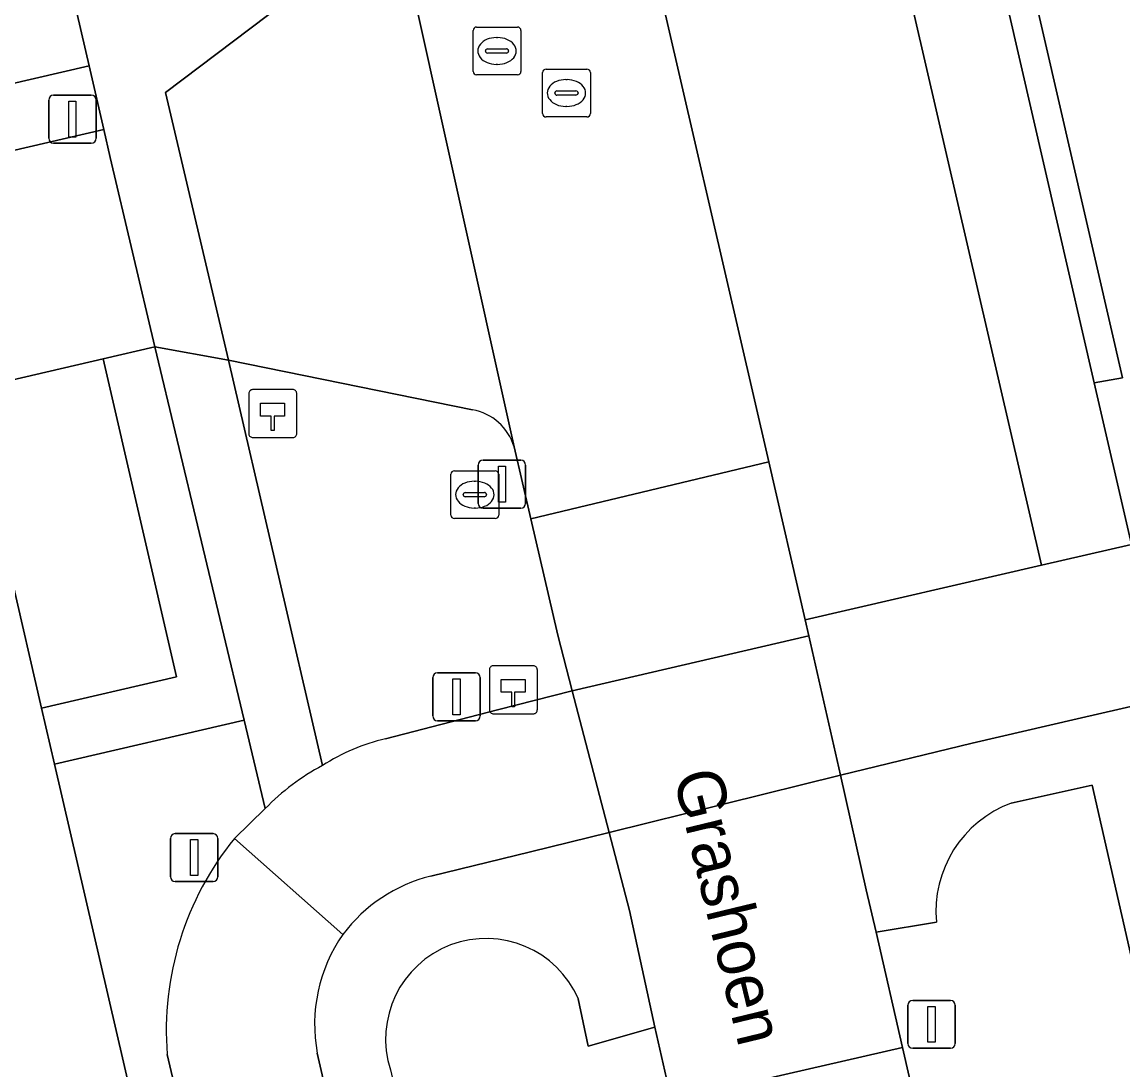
# Model space of a CAD drawing. Extents: x 156412 to 157779, y 382335 to 383768.
# Drawn here: x 156808.19 to 156831.19, y 383335.19 to 383357.07 of the extents above; entities that cross this region are included whole.
import ezdxf

# ---------------------------------------------------------------- set-up
doc = ezdxf.new("R2010")
doc.units = 0
for name, color, linetype in [('IMGEO_Berm_groen', 7, 'Continuous'), ('IMGEO_Erf', 7, 'Continuous'), ('IMGEO_Fietspad_gesloten', 7, 'Continuous'), ('IMGEO_Fietspad_open', 7, 'Continuous'), ('IMGEO_Groenvoorziening', 7, 'Continuous'), ('IMGEO_Haag', 7, 'Continuous'), ('IMGEO_Hectometerpaal', 7, 'Continuous'), ('IMGEO_Kolk', 7, 'Continuous'), ('IMGEO_Lichtmast', 7, 'Continuous'), ('IMGEO_Openbare_ruimte_label', 7, 'Continuous'), ('IMGEO_Pand', 7, 'Continuous'), ('IMGEO_Rijbaan_lokaal_gesloten', 7, 'Continuous'), ('IMGEO_Rijbaan_lokaal_open', 7, 'Continuous'), ('IMGEO_Rioolput', 7, 'Continuous'), ('IMGEO_Verkeersbordpaal', 7, 'Continuous'), ('IMGEO_Voetpad_open', 7, 'Continuous')]:
    doc.layers.add(name, color=color, linetype=linetype)

msp = doc.modelspace()

# ---------------------------------------------------------------- linework, layer by layer
at = {"layer": 'IMGEO_Berm_groen'}
msp.add_lwpolyline([(156825.969, 383360.933), (156821.055, 383359.729), (156823.791, 383347.884), (156824.553, 383344.588), (156829.486, 383345.729)], close=True, dxfattribs=at)
for points in [[(156817.601, 383348.973), (156812.505, 383350.007), (156814.47, 383341.543)], [(156818.819, 383346.695), (156818.471, 383348.199)], [(156815.787, 383342.102), (156818.123, 383342.707), (156819.685, 383343.105), (156819.382, 383344.267), (156818.819, 383346.695)], [(156830.547, 383341.137), (156828.853, 383340.759)], [(156833.965, 383326.118), (156830.547, 383341.137)], [(156827.291, 383338.273), (156826.031, 383338.061), (156826.585, 383335.653), (156827.664, 383330.96)], [(156821.408, 383336.079), (156820.02, 383335.68), (156819.813, 383336.67)], [(156815.89, 383335.185), (156820.743, 383314.123), (156825.152, 383295.022), (156830.401, 383296.326), (156823.969, 383324.867), (156821.757, 383334.549), (156821.408, 383336.079)]]:
    msp.add_lwpolyline(points, dxfattribs=at)
for centre, radius, start, end in [((156817.414, 383347.887), 1.102, 16.4381, 80.2457), ((156816.716, 383338.083), 4.125, 103.0121, 122.9854), ((156829.698, 383338.495), 2.417, 110.4554, 185.2608), ((156817.888, 383335.832), 2.1, 23.5134, 197.9536)]:
    msp.add_arc(centre, radius, start, end, dxfattribs=at)
at = {"layer": 'IMGEO_Erf'}
for points in [[(156739.194, 383339.871), (156753.22, 383343.112), (156752.638, 383345.646), (156753.962, 383345.95), (156755.557, 383346.316), (156756.139, 383343.782), (156770.154, 383347.032), (156769.563, 383349.564), (156770.913, 383349.879), (156772.493, 383350.247), (156773.083, 383347.715), (156787.098, 383350.957), (156786.518, 383353.492), (156787.853, 383353.797), (156789.43, 383354.158), (156790.01, 383351.623), (156807.885, 383355.76), (156809.595, 383356.156), (156809.003, 383358.71)], [(156787.087, 383340.671), (156790.805, 383341.545), (156794.61, 383342.439), (156795.265, 383339.613), (156797.002, 383340.016), (156797.077, 383340.033), (156799.928, 383340.695), (156802.795, 383341.36), (156804.607, 383341.781), (156804, 383344.576), (156807.773, 383345.453), (156807.965, 383345.498), (156808.602, 383342.744), (156811.421, 383343.396), (156809.887, 383350.036), (156807.066, 383349.384), (156806.861, 383349.337), (156739.059, 383333.678)]]:
    msp.add_lwpolyline(points, dxfattribs=at)
at = {"layer": 'IMGEO_Fietspad_gesloten'}
for points in [[(156814.896, 383338.017), (156812.63, 383340.021)], [(156811.226, 383335.509), (156812.124, 383331.685), (156813.619, 383325.318), (156813.837, 383324.392), (156816.394, 383313.504), (156820.926, 383293.979), (156821.285, 383292.429), (156822.234, 383288.342), (156822.376, 383287.733), (156824.644, 383288.263), (156825.277, 383288.412), (156824.225, 383292.861), (156823.788, 383294.684), (156819.323, 383313.996)], [(156819.323, 383313.996), (156814.362, 383335.533)]]:
    msp.add_lwpolyline(points, dxfattribs=at)
for centre, radius, start, end in [((156817.575, 383336.008), 6.368, 140.9375, 184.4933), ((156817.588, 383336.139), 3.283, 145.101, 190.6339)]:
    msp.add_arc(centre, radius, start, end, dxfattribs=at)
at = {"layer": 'IMGEO_Fietspad_open'}
msp.add_lwpolyline([(156833.536, 383346.303), (156833.412, 383346.628), (156831.951, 383346.294), (156831.366, 383346.16), (156829.486, 383345.729), (156824.553, 383344.588), (156824.63, 383344.255), (156825.287, 383341.344), (156828.041, 383342.01), (156830.232, 383342.522), (156832.113, 383342.948), (156834.209, 383343.422)], close=True, dxfattribs=at)
for points in [[(156816.731, 383339.234), (156818.815, 383339.744), (156820.457, 383340.147), (156819.685, 383343.105), (156818.123, 383342.707), (156815.787, 383342.102)], [(156813.272, 383340.644), (156812.63, 383340.021), (156814.896, 383338.017)]]:
    msp.add_lwpolyline(points, dxfattribs=at)
for centre, radius, start, end in [((156816.716, 383338.083), 4.125, 103.0121, 122.9854), ((156816.746, 383337.263), 4.847, 117.9977, 135.7727), ((156817.52, 383336.052), 3.278, 103.9292, 143.1766)]:
    msp.add_arc(centre, radius, start, end, dxfattribs=at)
at = {"layer": 'IMGEO_Groenvoorziening'}
for points in [[(156874.705, 383396.589), (156880.324, 383397.906), (156879.18, 383402.938), (156877.646, 383402.443), (156821.949, 383389.717), (156822.709, 383386.418), (156822.124, 383386.282), (156822.592, 383384.25), (156823.178, 383384.383), (156831.181, 383349.639), (156830.588, 383349.537), (156831.366, 383346.16), (156831.951, 383346.294), (156833.412, 383346.628)], [(156812.63, 383340.021), (156813.272, 383340.644), (156812.831, 383342.493), (156808.872, 383341.575), (156811.118, 383331.861), (156812.669, 383325.146), (156813.619, 383325.318), (156812.124, 383331.685), (156811.226, 383335.509)]]:
    msp.add_lwpolyline(points, dxfattribs=at)
for points in [[(156823.178, 383384.383), (156822.592, 383384.25), (156830.588, 383349.537), (156831.181, 383349.639)], [(156812.831, 383342.493), (156810.971, 383350.286), (156809.887, 383350.036), (156811.421, 383343.396), (156808.602, 383342.744), (156808.872, 383341.575)]]:
    msp.add_lwpolyline(points, close=True, dxfattribs=at)
msp.add_arc((156817.575, 383336.008), 6.368, 140.9375, 184.4933, dxfattribs=at)
at = {"layer": 'IMGEO_Haag'}
for points in [[(156823.178, 383384.383), (156822.592, 383384.25), (156830.588, 383349.537), (156831.181, 383349.639)], [(156812.831, 383342.493), (156810.971, 383350.286), (156809.887, 383350.036), (156811.421, 383343.396), (156808.602, 383342.744), (156808.872, 383341.575)]]:
    msp.add_lwpolyline(points, close=True, dxfattribs=at)
at = {"layer": 'IMGEO_Hectometerpaal'}
for p, q in [((156812.932, 383349.311), (156812.932, 383348.47)), ((156812.932, 383349.311), (156812.932, 383348.47)), ((156813.848, 383349.395), (156813.007, 383349.395)), ((156813.848, 383349.395), (156813.007, 383349.395)), ((156813.932, 383348.479), (156813.932, 383349.32)), ((156813.932, 383348.479), (156813.932, 383349.32)), ((156813.016, 383348.395), (156813.857, 383348.395)), ((156813.016, 383348.395), (156813.857, 383348.395)), ((156817.957, 383343.542), (156817.957, 383342.701)), ((156817.957, 383343.542), (156817.957, 383342.701)), ((156818.873, 383343.626), (156818.032, 383343.626)), ((156818.873, 383343.626), (156818.032, 383343.626)), ((156818.957, 383342.71), (156818.957, 383343.551)), ((156818.957, 383342.71), (156818.957, 383343.551)), ((156818.041, 383342.626), (156818.882, 383342.626)), ((156818.041, 383342.626), (156818.882, 383342.626))]:
    msp.add_line(p, q, dxfattribs=at)
for points in [[(156813.457, 383348.539), (156813.397, 383348.539), (156813.397, 383348.844), (156813.177, 383348.844), (156813.177, 383349.113), (156813.677, 383349.113), (156813.677, 383348.844), (156813.457, 383348.844), (156813.457, 383348.539)], [(156818.482, 383342.77), (156818.422, 383342.77), (156818.422, 383343.075), (156818.202, 383343.075), (156818.202, 383343.344), (156818.702, 383343.344), (156818.702, 383343.075), (156818.482, 383343.075), (156818.482, 383342.77)]]:
    msp.add_lwpolyline(points, dxfattribs=at)
for centre, start, end in [((156813.01, 383349.317), 92.4484, 184.2845), ((156813.01, 383349.317), 92.4484, 184.2845), ((156813.854, 383349.317), 2.4484, 94.2845), ((156813.854, 383349.317), 2.4484, 94.2845), ((156813.01, 383348.473), 182.4484, 274.2845), ((156813.01, 383348.473), 182.4484, 274.2845), ((156813.854, 383348.473), 272.4484, 4.2845), ((156813.854, 383348.473), 272.4484, 4.2845), ((156818.035, 383343.548), 92.4484, 184.2845), ((156818.035, 383343.548), 92.4484, 184.2845), ((156818.879, 383343.548), 2.4484, 94.2845), ((156818.879, 383343.548), 2.4484, 94.2845), ((156818.035, 383342.704), 182.4484, 274.2845), ((156818.035, 383342.704), 182.4484, 274.2845), ((156818.879, 383342.704), 272.4484, 4.2845), ((156818.879, 383342.704), 272.4484, 4.2845)]:
    msp.add_arc(centre, 0.0779, start, end, dxfattribs=at)
at = {"layer": 'IMGEO_Kolk'}
for p, q in [((156817.151, 383346.775), (156817.151, 383347.627)), ((156817.226, 383347.701), (156818.078, 383347.701)), ((156818.152, 383347.627), (156818.152, 383346.775)), ((156817.639, 383347.481), (156817.664, 383347.481)), ((156817.41, 383347.195), (156817.41, 383347.207)), ((156817.848, 383347.158), (156817.45, 383347.158)), ((156817.453, 383347.244), (156817.851, 383347.244)), ((156817.894, 383347.207), (156817.894, 383347.195)), ((156817.662, 383346.921), (156817.637, 383346.921)), ((156818.078, 383346.701), (156817.226, 383346.701))]:
    msp.add_line(p, q, dxfattribs=at)
for points in [[(156817.151, 383346.775), (156817.151, 383347.627)], [(156817.226, 383347.701), (156818.078, 383347.701)], [(156818.152, 383347.627), (156818.152, 383346.775)], [(156818.078, 383346.701), (156817.226, 383346.701)]]:
    msp.add_lwpolyline(points, dxfattribs=at)
for centre, radius, start, end in [((156817.228, 383347.625), 0.0765, 91.552, 178.448), ((156817.228, 383347.625), 0.0765, 91.552, 178.448), ((156818.076, 383347.625), 0.0765, 1.552, 88.448), ((156818.076, 383347.625), 0.0765, 1.552, 88.448), ((156817.45, 383347.204), 0.0403, 85.8775, 175.7526), ((156817.447, 383347.194), 0.0366, 178.938, 274.7102), ((156817.851, 383347.201), 0.043, 264.8664, 352.4533), ((156817.855, 383347.206), 0.0386, 1.7309, 96.639), ((156817.228, 383346.777), 0.0765, 181.552, 268.448), ((156817.228, 383346.777), 0.0765, 181.552, 268.448), ((156818.076, 383346.777), 0.0765, 271.552, 358.448), ((156818.076, 383346.777), 0.0765, 271.552, 358.448)]:
    msp.add_arc(centre, radius, start, end, dxfattribs=at)
for centre, major_axis, ratio, start_param, end_param in [((156817.638, 383347.201), (-0.387, 0.002), 0.722429, 4.712389, 7.853982), ((156817.663, 383347.201), (-0.39, 0.002), 0.717154, 1.570796, 4.712389)]:
    msp.add_ellipse(centre, major_axis=major_axis, ratio=ratio, start_param=start_param, end_param=end_param, dxfattribs=at)
at = {"layer": 'IMGEO_Lichtmast'}
for p, q in [((156808.751, 383354.644), (156808.751, 383355.444)), ((156808.751, 383355.444), (156808.751, 383354.644)), ((156808.851, 383355.544), (156809.641, 383355.544)), ((156809.641, 383355.544), (156808.851, 383355.544)), ((156809.741, 383355.444), (156809.741, 383354.644)), ((156809.741, 383354.644), (156809.741, 383355.444)), ((156809.641, 383354.544), (156808.851, 383354.544)), ((156808.851, 383354.544), (156809.641, 383354.544)), ((156811.293, 383339.221), (156811.293, 383340.021)), ((156811.293, 383340.021), (156811.293, 383339.221)), ((156811.393, 383340.121), (156812.183, 383340.121)), ((156812.183, 383340.121), (156811.393, 383340.121)), ((156812.283, 383340.021), (156812.283, 383339.221)), ((156812.283, 383339.221), (156812.283, 383340.021)), ((156812.183, 383339.121), (156811.393, 383339.121)), ((156811.393, 383339.121), (156812.183, 383339.121)), ((156826.696, 383335.738), (156826.696, 383336.538)), ((156826.696, 383336.538), (156826.696, 383335.738)), ((156826.796, 383336.638), (156827.586, 383336.638)), ((156827.586, 383336.638), (156826.796, 383336.638)), ((156827.686, 383336.538), (156827.686, 383335.738)), ((156827.686, 383335.738), (156827.686, 383336.538)), ((156827.586, 383335.638), (156826.796, 383335.638)), ((156826.796, 383335.638), (156827.586, 383335.638))]:
    msp.add_line(p, q, dxfattribs=at)
for points in [[(156809.171, 383355.419), (156809.321, 383355.419), (156809.321, 383354.669), (156809.171, 383354.669), (156809.171, 383355.419)], [(156811.713, 383339.996), (156811.863, 383339.996), (156811.863, 383339.246), (156811.713, 383339.246), (156811.713, 383339.996)], [(156827.116, 383336.513), (156827.266, 383336.513), (156827.266, 383335.763), (156827.116, 383335.763), (156827.116, 383336.513)]]:
    msp.add_lwpolyline(points, dxfattribs=at)
for centre, start, end in [((156808.851, 383355.444), 90, 180), ((156808.851, 383355.444), 90, 180), ((156809.641, 383355.444), 0, 90), ((156809.641, 383355.444), 360, 90), ((156808.851, 383354.644), 180, 270), ((156808.851, 383354.644), 180, 270), ((156809.641, 383354.644), 270, 0), ((156809.641, 383354.644), 270, 0), ((156811.393, 383340.021), 90, 180), ((156811.393, 383340.021), 90, 180), ((156812.183, 383340.021), 0, 90), ((156812.183, 383340.021), 360, 90), ((156811.393, 383339.221), 180, 270), ((156811.393, 383339.221), 180, 270), ((156812.183, 383339.221), 270, 0), ((156812.183, 383339.221), 270, 0), ((156826.796, 383336.538), 90, 180), ((156826.796, 383336.538), 90, 180), ((156827.586, 383336.538), 0, 90), ((156827.586, 383336.538), 360, 90), ((156826.796, 383335.738), 180, 270), ((156826.796, 383335.738), 180, 270), ((156827.586, 383335.738), 270, 0), ((156827.586, 383335.738), 270, 0)]:
    msp.add_arc(centre, 0.1, start, end, dxfattribs=at)
at = {"layer": 'IMGEO_Pand'}
msp.add_lwpolyline([(156802.435, 383329.857), (156811.118, 383331.861), (156808.872, 383341.575), (156808.602, 383342.744), (156807.965, 383345.498), (156807.773, 383345.453), (156804, 383344.576), (156804.607, 383341.781), (156802.795, 383341.36), (156799.928, 383340.695)], close=True, dxfattribs=at)
at = {"layer": 'IMGEO_Rijbaan_lokaal_gesloten'}
for points in [[(156810.315, 383383.447), (156810.776, 383381.55), (156815.466, 383361.412), (156816.119, 383358.802), (156818.471, 383348.199), (156818.819, 383346.695), (156823.791, 383347.884), (156821.055, 383359.729), (156820.73, 383361.138), (156815.793, 383382.509), (156815.798, 383382.607), (156815.803, 383382.704)], [(156827.664, 383330.96), (156826.585, 383335.653), (156821.757, 383334.549), (156823.969, 383324.867), (156830.401, 383296.326)]]:
    msp.add_lwpolyline(points, dxfattribs=at)
for points in [[(156824.553, 383344.588), (156823.791, 383347.884), (156818.819, 383346.695), (156819.382, 383344.267), (156819.685, 383343.105), (156824.63, 383344.255)], [(156825.287, 383341.344), (156824.63, 383344.255), (156819.685, 383343.105), (156820.457, 383340.147)], [(156825.287, 383341.344), (156820.457, 383340.147), (156820.883, 383338.515), (156821.408, 383336.079), (156821.757, 383334.549), (156826.585, 383335.653), (156826.031, 383338.061), (156825.827, 383338.949)]]:
    msp.add_lwpolyline(points, close=True, dxfattribs=at)
at = {"layer": 'IMGEO_Rijbaan_lokaal_open'}
for points in [[(156816.119, 383358.802), (156815.112, 383358.565), (156811.189, 383355.601), (156812.505, 383350.007), (156817.601, 383348.973)], [(156818.471, 383348.199), (156816.119, 383358.802)]]:
    msp.add_lwpolyline(points, dxfattribs=at)
msp.add_lwpolyline([(156806.861, 383349.337), (156807.066, 383349.384), (156809.887, 383350.036), (156810.971, 383350.286), (156810.032, 383354.246), (156809.9, 383354.827), (156737.763, 383338.081), (156699.965, 383329.371), (156700.092, 383328.821), (156700.997, 383324.894), (156734.904, 383332.718), (156735.107, 383332.765), (156736.1, 383333.012), (156736.477, 383333.123), (156738.827, 383333.624), (156739.059, 383333.678)], close=True, dxfattribs=at)
msp.add_arc((156817.414, 383347.887), 1.102, 16.4381, 80.2457, dxfattribs=at)
at = {"layer": 'IMGEO_Rioolput'}
for p, q in [((156817.614, 383356.042), (156817.614, 383356.894)), ((156817.689, 383356.968), (156818.541, 383356.968)), ((156818.615, 383356.894), (156818.615, 383356.042)), ((156818.102, 383356.748), (156818.127, 383356.748)), ((156817.873, 383356.462), (156817.873, 383356.474)), ((156818.311, 383356.425), (156817.913, 383356.425)), ((156817.916, 383356.511), (156818.314, 383356.511)), ((156818.357, 383356.474), (156818.357, 383356.462)), ((156818.125, 383356.188), (156818.1, 383356.188)), ((156819.139, 383356.09), (156819.991, 383356.09)), ((156818.541, 383355.968), (156817.689, 383355.968)), ((156819.064, 383355.164), (156819.064, 383356.016)), ((156819.552, 383355.87), (156819.577, 383355.87)), ((156820.065, 383356.016), (156820.065, 383355.164)), ((156819.366, 383355.633), (156819.764, 383355.633)), ((156819.323, 383355.584), (156819.323, 383355.596)), ((156819.761, 383355.547), (156819.363, 383355.547)), ((156819.807, 383355.596), (156819.807, 383355.584)), ((156819.575, 383355.31), (156819.55, 383355.31)), ((156819.991, 383355.09), (156819.139, 383355.09))]:
    msp.add_line(p, q, dxfattribs=at)
for points in [[(156817.614, 383356.042), (156817.614, 383356.894)], [(156817.689, 383356.968), (156818.541, 383356.968)], [(156818.615, 383356.894), (156818.615, 383356.042)], [(156819.139, 383356.09), (156819.991, 383356.09)], [(156818.541, 383355.968), (156817.689, 383355.968)], [(156819.064, 383355.164), (156819.064, 383356.016)], [(156820.065, 383356.016), (156820.065, 383355.164)], [(156819.991, 383355.09), (156819.139, 383355.09)]]:
    msp.add_lwpolyline(points, dxfattribs=at)
for centre, radius, start, end in [((156817.691, 383356.892), 0.0765, 91.552, 178.448), ((156817.691, 383356.892), 0.0765, 91.552, 178.448), ((156818.539, 383356.892), 0.0765, 1.552, 88.448), ((156818.539, 383356.892), 0.0765, 1.552, 88.448), ((156817.913, 383356.471), 0.0403, 85.8775, 175.7526), ((156817.91, 383356.461), 0.0366, 178.938, 274.7102), ((156818.314, 383356.468), 0.043, 264.8664, 352.4533), ((156818.318, 383356.473), 0.0386, 1.7309, 96.639), ((156819.141, 383356.014), 0.0765, 91.552, 178.448), ((156819.141, 383356.014), 0.0765, 91.552, 178.448), ((156819.989, 383356.014), 0.0765, 1.552, 88.448), ((156819.989, 383356.014), 0.0765, 1.552, 88.448), ((156817.691, 383356.044), 0.0765, 181.552, 268.448), ((156817.691, 383356.044), 0.0765, 181.552, 268.448), ((156818.539, 383356.044), 0.0765, 271.552, 358.448), ((156818.539, 383356.044), 0.0765, 271.552, 358.448), ((156819.363, 383355.593), 0.0403, 85.8775, 175.7526), ((156819.768, 383355.595), 0.0386, 1.7309, 96.639), ((156819.36, 383355.583), 0.0366, 178.938, 274.7102), ((156819.764, 383355.59), 0.043, 264.8664, 352.4533), ((156819.141, 383355.166), 0.0765, 181.552, 268.448), ((156819.141, 383355.166), 0.0765, 181.552, 268.448), ((156819.989, 383355.166), 0.0765, 271.552, 358.448), ((156819.989, 383355.166), 0.0765, 271.552, 358.448)]:
    msp.add_arc(centre, radius, start, end, dxfattribs=at)
for centre, major_axis, ratio, start_param, end_param in [((156818.101, 383356.468), (-0.387, 0.002), 0.722429, 4.712389, 7.853982), ((156818.126, 383356.468), (-0.39, 0.002), 0.717154, 1.570796, 4.712389), ((156819.551, 383355.59), (-0.387, 0.002), 0.722429, 4.712389, 7.853982), ((156819.576, 383355.59), (-0.39, 0.002), 0.717154, 1.570796, 4.712389)]:
    msp.add_ellipse(centre, major_axis=major_axis, ratio=ratio, start_param=start_param, end_param=end_param, dxfattribs=at)
at = {"layer": 'IMGEO_Verkeersbordpaal'}
for p, q in [((156817.723, 383347.02), (156817.723, 383347.82)), ((156817.723, 383347.82), (156817.723, 383347.02)), ((156817.823, 383347.92), (156818.613, 383347.92)), ((156818.613, 383347.92), (156817.823, 383347.92)), ((156818.713, 383347.82), (156818.713, 383347.02)), ((156818.713, 383347.02), (156818.713, 383347.82)), ((156818.613, 383346.92), (156817.823, 383346.92)), ((156817.823, 383346.92), (156818.613, 383346.92)), ((156816.872, 383343.479), (156817.662, 383343.479)), ((156817.662, 383343.479), (156816.872, 383343.479)), ((156816.772, 383342.579), (156816.772, 383343.379)), ((156816.772, 383343.379), (156816.772, 383342.579)), ((156817.762, 383343.379), (156817.762, 383342.579)), ((156817.762, 383342.579), (156817.762, 383343.379)), ((156817.662, 383342.479), (156816.872, 383342.479)), ((156816.872, 383342.479), (156817.662, 383342.479))]:
    msp.add_line(p, q, dxfattribs=at)
for points in [[(156818.143, 383347.795), (156818.293, 383347.795), (156818.293, 383347.045), (156818.143, 383347.045), (156818.143, 383347.795)], [(156817.192, 383343.354), (156817.342, 383343.354), (156817.342, 383342.604), (156817.192, 383342.604), (156817.192, 383343.354)]]:
    msp.add_lwpolyline(points, dxfattribs=at)
for centre, start, end in [((156817.823, 383347.82), 90, 180), ((156817.823, 383347.82), 90, 180), ((156818.613, 383347.82), 0, 90), ((156818.613, 383347.82), 360, 90), ((156817.823, 383347.02), 180, 270), ((156817.823, 383347.02), 180, 270), ((156818.613, 383347.02), 270, 0), ((156818.613, 383347.02), 270, 0), ((156816.872, 383343.379), 90, 180), ((156816.872, 383343.379), 90, 180), ((156817.662, 383343.379), 0, 90), ((156817.662, 383343.379), 360, 90), ((156816.872, 383342.579), 180, 270), ((156816.872, 383342.579), 180, 270), ((156817.662, 383342.579), 270, 0), ((156817.662, 383342.579), 270, 0)]:
    msp.add_arc(centre, 0.1, start, end, dxfattribs=at)
at = {"layer": 'IMGEO_Voetpad_open'}
for points in [[(156805.015, 383384.299), (156804.604, 383386.335), (156802.731, 383385.9), (156803.188, 383383.914), (156805.421, 383374.109), (156806.04, 383371.478), (156809.003, 383358.71), (156809.595, 383356.156), (156809.9, 383354.827), (156810.032, 383354.246), (156810.971, 383350.286), (156812.505, 383350.007), (156811.189, 383355.601), (156815.112, 383358.565), (156816.119, 383358.802), (156815.466, 383361.412)], [(156815.803, 383382.704), (156820.697, 383383.818), (156825.655, 383362.286), (156820.73, 383361.138), (156821.055, 383359.729), (156825.969, 383360.933), (156829.486, 383345.729), (156831.366, 383346.16), (156830.588, 383349.537), (156822.592, 383384.25)], [(156737.763, 383338.081), (156809.9, 383354.827), (156809.595, 383356.156), (156807.885, 383355.76), (156790.01, 383351.623), (156788.44, 383351.264), (156787.098, 383350.957), (156773.083, 383347.715), (156771.502, 383347.346), (156770.154, 383347.032), (156756.139, 383343.782), (156754.557, 383343.419), (156753.22, 383343.112), (156739.194, 383339.871)], [(156814.47, 383341.543), (156812.505, 383350.007), (156810.971, 383350.286), (156812.831, 383342.493), (156813.272, 383340.644)], [(156832.762, 383340.085), (156832.433, 383341.534), (156832.113, 383342.948), (156830.232, 383342.522), (156828.041, 383342.01), (156825.287, 383341.344), (156825.827, 383338.949), (156826.031, 383338.061), (156827.291, 383338.273)], [(156828.853, 383340.759), (156830.547, 383341.137), (156833.965, 383326.118), (156835.876, 383326.412), (156834.79, 383331.147), (156834.301, 383333.302), (156834.08, 383334.277), (156832.762, 383340.085)], [(156819.813, 383336.67), (156820.02, 383335.68), (156821.408, 383336.079), (156820.883, 383338.515), (156820.457, 383340.147), (156818.815, 383339.744), (156816.731, 383339.234)], [(156814.362, 383335.533), (156819.323, 383313.996), (156823.788, 383294.684), (156824.225, 383292.861), (156830.265, 383294.218)]]:
    msp.add_lwpolyline(points, dxfattribs=at)
for centre, radius, start, end in [((156816.746, 383337.263), 4.847, 117.9977, 135.7727), ((156829.698, 383338.495), 2.417, 110.4554, 185.2608), ((156817.52, 383336.052), 3.278, 103.9292, 143.1766), ((156817.588, 383336.139), 3.283, 145.101, 190.6339), ((156817.888, 383335.832), 2.1, 23.5134, 197.9536)]:
    msp.add_arc(centre, radius, start, end, dxfattribs=at)

# ---------------------------------------------------------------- texts
at = {"layer": 'IMGEO_Openbare_ruimte_label'}
msp.add_text('Grashoen', height=1, rotation=283.5916, dxfattribs=at).set_placement((156821.791, 383341.342))

doc.saveas('drawing.dxf')
